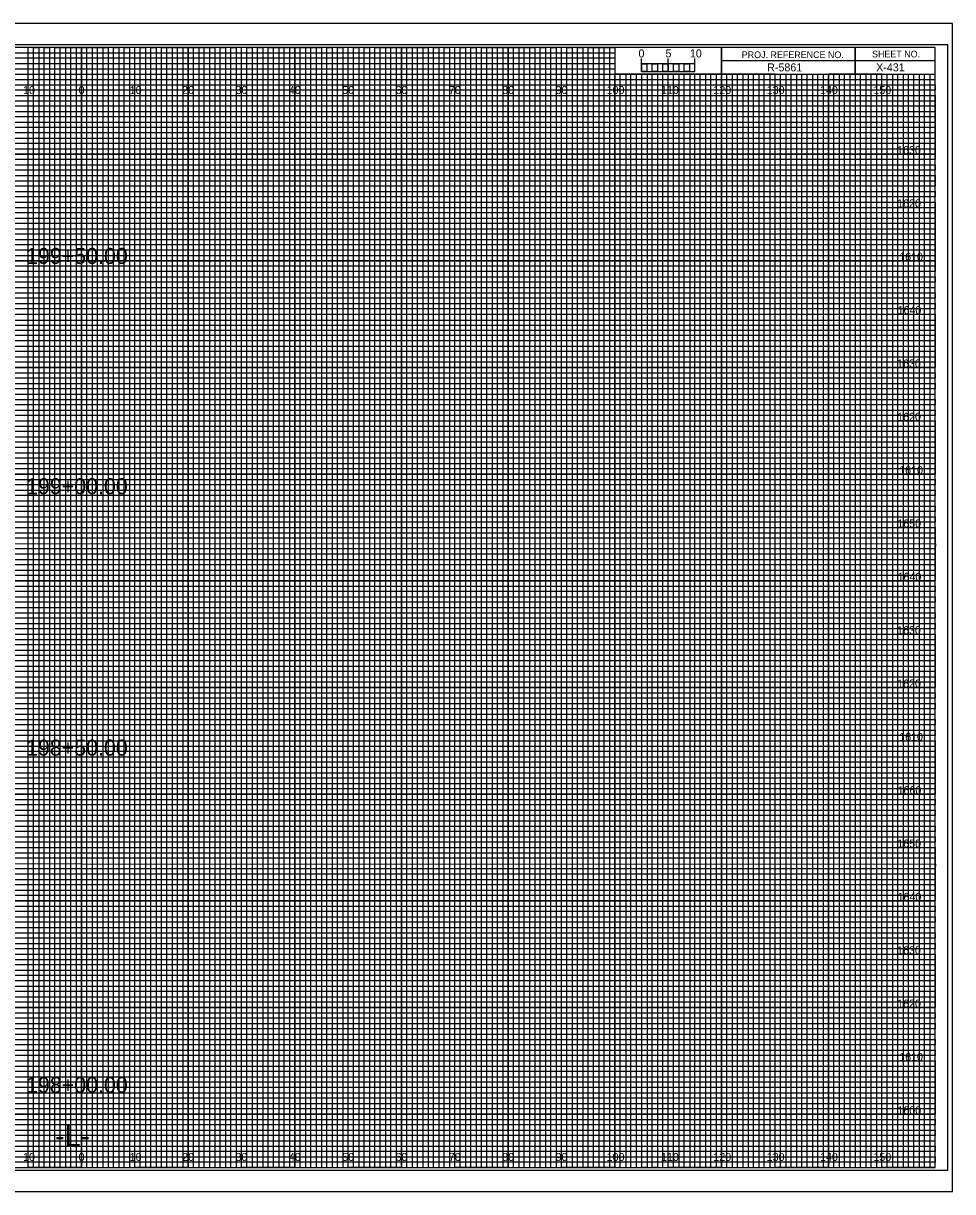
# Model space of a CAD drawing. Extents: x -13 to 323, y -5 to 6154.
# Drawn here: x 149.1 to 323.3, y 5935.5 to 6154.5 of the extents above; entities that cross this region are included whole.
import ezdxf

# ---------------------------------------------------------------- set-up
doc = ezdxf.new("R2010")
doc.units = 0
for name, color, linetype in [('Exist CMT Ground Line', 7, 'Continuous'), ('Prop Horizontal Alignment', 7, 'Continuous'), ('Prop Retaining Wall', 7, 'Continuous'), ('Prop XS Alignment Label', 7, 'Continuous'), ('Prop XS Bar Scale Labels', 7, 'Continuous'), ('Prop XS DDE', 7, 'Continuous'), ('Prop XS DDE Elevations', 7, 'Continuous'), ('Prop XS DDE Slope Text', 7, 'Continuous'), ('Prop XS Earthwork Shape', 7, 'Continuous'), ('Prop XS Elevation Labels', 7, 'Continuous'), ('Prop XS Project Number', 7, 'Continuous'), ('Prop XS Sheet Number', 7, 'Continuous'), ('Prop XS Station Labels', 7, 'Continuous'), ('Raster_Level_0', 7, 'Continuous'), ('Scratch_Level_3', 7, 'Continuous'), ('Sheet Cutting Line CELL', 7, 'Continuous')]:
    doc.layers.add(name, color=color, linetype=linetype)

msp = doc.modelspace()

# ---------------------------------------------------------------- linework, layer by layer
at = {"layer": 'Exist CMT Ground Line'}
for p, q in [((265, 6145.49), (265, 6147.9)), ((265, 6146.9), (265, 6147.9)), ((270, 6145.49), (270, 6147.9)), ((275, 6145.49), (275, 6147.9)), ((275, 6146.9), (275, 6147.9))]:
    msp.add_line(p, q, dxfattribs=at)
for points in [[(275, 6146.9), (265, 6146.9), (265, 6145.49), (275, 6145.49)], [(265, 6146.9), (266, 6146.9), (266, 6145.49), (265, 6145.49)], [(267, 6146.9), (268, 6146.9), (268, 6145.49), (267, 6145.49)], [(269, 6146.9), (270, 6146.9), (270, 6145.49), (269, 6145.49)], [(271, 6146.9), (272, 6146.9), (272, 6145.49), (271, 6145.49)], [(273, 6146.9), (274, 6146.9), (274, 6145.49), (273, 6145.49)]]:
    msp.add_lwpolyline(points, close=True, dxfattribs=at)
at = {"layer": 'Prop Retaining Wall'}
for p, q in [((0, 6149), (260, 6149)), ((260, 6147.98), (0, 6147.98)), ((260, 6149), (260, 6147.98)), ((0, 6147), (260, 6147)), ((260, 6145.89), (0, 6145.89)), ((260, 6147), (260, 6145.89)), ((0, 6144), (320, 6144))]:
    msp.add_line(p, q, dxfattribs=at)
for points in [[(0, 6143), (270, 6143), (320, 6143), (320, 6142), (0, 6142)], [(0, 6141), (320, 6141), (320, 6139), (0, 6139)], [(0, 6138), (320, 6138), (320, 6137), (0, 6136.98)], [(0, 6136), (320, 6136), (320, 6134), (0, 6134)], [(0, 6133), (320, 6133), (320, 6132), (0, 6132)], [(0, 6131), (320, 6131), (320, 6129), (0, 6129)], [(0, 6128), (320, 6128), (320, 6127), (0, 6127)], [(0, 6126), (320, 6126), (320, 6124), (0, 6124)], [(0, 6123), (320, 6123), (320, 6122), (0, 6122)], [(0, 6121), (320, 6121), (320, 6119), (0, 6119)], [(0, 6118), (320, 6118), (320, 6117), (0, 6117)], [(0, 6116), (320, 6116), (320, 6113.95), (320, 6113), (320, 6112), (0, 6112)], [(0, 6114), (320, 6114), (320, 6113), (0, 6113)], [(0, 6111), (320, 6111), (320, 6109), (0, 6109.03)], [(0, 6109.03), (320, 6109), (320, 6108), (0, 6108)], [(0, 6107), (320, 6107), (320, 6106), (0, 6106)], [(0, 6104), (320, 6104), (320, 6103), (0, 6103)], [(0, 6102), (320, 6102), (320, 6101), (0, 6101)], [(-0.07, 6098.89), (320, 6098.89), (320, 6097.88), (-0.07, 6097.88)], [(0, 6097), (320, 6097), (320, 6096), (0, 6096)], [(0, 6094), (320, 6094), (320, 6093), (0, 6093)], [(0, 6092), (320, 6092), (320, 6091), (0, 6091)], [(0, 6089), (320, 6089), (320, 6088), (0, 6088)], [(0, 6087), (320, 6087), (320, 6086), (0, 6086)], [(0, 6084), (320, 6084), (320, 6083), (0, 6083)], [(0, 6082), (320, 6082), (320, 6081), (0, 6081)], [(0, 6079), (320, 6079), (319.99, 6077.98), (0, 6078)], [(0, 6077), (320, 6077), (320, 6076), (0, 6076)], [(0, 6074), (320, 6074), (320, 6073), (0, 6073)], [(0, 6072), (320, 6072), (320, 6071), (0, 6071)], [(0, 6069), (320, 6069), (320, 6068), (0, 6068)], [(0, 6067), (320, 6067), (320, 6066), (0, 6066)], [(0, 6064), (320, 6064), (320, 6063), (0, 6063)], [(0, 6062), (320, 6062), (320, 6061), (0, 6061)], [(0, 6059), (320, 6059), (320, 6058), (0, 6058)], [(0, 6056.99), (320.07, 6056.91), (320, 6056), (0, 6056)], [(0, 6054), (320, 6054), (320, 6053), (0, 6053)], [(0, 6052), (320, 6052), (320, 6051), (0, 6051)], [(0, 6049), (320, 6049), (320, 6048), (0, 6048)], [(0, 6047), (320, 6047), (320, 6046), (0, 6046)], [(0, 6044), (320, 6044), (320, 6043), (0, 6043)], [(0, 6042), (320, 6042), (320, 6041), (0, 6041)], [(0, 6039), (320, 6039), (320, 6038), (0, 6038)], [(0, 6037), (320, 6037), (320, 6036), (0, 6036)], [(0, 6034), (320, 6034), (320, 6033), (0, 6033)], [(0, 6032), (320, 6032), (320, 6031), (0, 6031)], [(0, 6029), (320, 6029), (320, 6028), (0, 6028)], [(0, 6027), (320, 6027), (320, 6026), (0, 6026)], [(0, 6024), (320, 6024), (320, 6023), (0, 6023)], [(0, 6022), (320, 6022), (320, 6021), (0, 6021)], [(0, 6019), (320, 6019), (319.99, 6017.98), (0, 6018)], [(0, 6017), (320, 6017), (320, 6016), (0, 6016)], [(0, 6014), (320, 6014), (320, 6013), (0, 6013)], [(0, 6012), (320, 6012), (320, 6011), (0, 6011)], [(0, 6009), (320, 6009), (320, 6008), (0, 6008)], [(0, 6007), (320, 6007), (320, 6006), (0, 6006)], [(0, 6004), (320, 6004), (320, 6003), (0, 6003)], [(0, 6002), (320, 6002), (320, 6001), (0, 6001)], [(0, 5999), (320, 5999), (320, 5998), (0, 5998)], [(0, 5996.99), (320.07, 5996.91), (320, 5996), (0, 5996)], [(0, 5994), (320, 5994), (320, 5993), (0, 5993)], [(0, 5992), (320, 5992), (320, 5991), (0, 5991)], [(0, 5989), (320, 5989), (320, 5988), (0, 5988)], [(0, 5987), (320, 5987), (320, 5986), (0, 5986)], [(0, 5984), (320, 5984), (320, 5983), (0, 5983)], [(0, 5982), (320, 5982), (320, 5981), (0, 5981)], [(0, 5979), (320, 5979), (320, 5978), (0, 5978)], [(0, 5977), (320, 5977), (320, 5976), (0, 5976)], [(0, 5974), (320, 5974), (320, 5973), (0, 5973)], [(0, 5972), (320, 5972), (320, 5971), (0, 5971)], [(0, 5969), (320, 5969), (320, 5968), (0, 5968)], [(0, 5967), (320, 5967), (320, 5966), (0, 5966)], [(0, 5964), (320, 5964), (320, 5963), (0, 5963)], [(0, 5962), (320, 5962), (320, 5961), (0, 5961)], [(0, 5959), (320, 5959), (320, 5958), (0, 5958)], [(0, 5957), (320, 5957), (320, 5956), (0, 5956)], [(0, 5954), (320, 5954), (320, 5953), (0, 5953)], [(0, 5952), (320, 5952), (320, 5951), (0, 5951)], [(0, 5949), (320, 5949), (320, 5948), (0, 5948)], [(0, 5947), (320, 5947), (320, 5946), (0, 5946)], [(0, 5944), (320, 5944), (320, 5943), (0, 5943)], [(0, 5942), (320, 5942), (320, 5941), (0, 5941)]]:
    msp.add_lwpolyline(points, dxfattribs=at)
at = {"layer": 'Prop XS Alignment Label'}
for p, q in [((305, 6150), (305, 6145)), ((305, 6145), (305, 6150)), ((280, 6147.5), (280, 6145)), ((320, 6147.49), (280, 6147.49)), ((280, 6145), (320, 6145))]:
    msp.add_line(p, q, dxfattribs=at)
for points in [[(320, 6150), (0, 6150), (0, 5940), (320, 5940)], [(280, 6150), (260, 6150), (260, 6145.03), (280, 6145.03)], [(320, 6150), (280, 6150), (280, 6145), (320, 6145)]]:
    msp.add_lwpolyline(points, close=True, dxfattribs=at)
at = {"layer": 'Prop XS DDE'}
msp.add_lwpolyline([(-13.4, 5935.5), (323.3, 5935.5), (323.3, 6154.5), (-13.4, 6154.5)], close=True, dxfattribs=at)
at = {"layer": 'Prop XS DDE Elevations'}
for p, q in [((150, 5940), (150, 6150)), ((160, 5940), (160, 6150)), ((170, 5940), (170, 6150)), ((180, 5940), (180, 6150)), ((190, 5940), (190, 6150)), ((200, 5940), (200, 6150)), ((210, 5940), (210, 6150)), ((220, 5940), (220, 6150)), ((230, 5940), (230, 6150)), ((240, 5940), (240, 6150)), ((250, 5940), (250, 6150)), ((260, 5940), (260, 6144.69)), ((270, 5940), (270, 6144.69)), ((280, 5940), (280, 6144.69)), ((290, 5940), (290, 6144.69)), ((300, 5940), (300, 6144.69)), ((310, 5940), (310, 6144.69)), ((0, 6140), (320, 6140)), ((0, 6130), (320, 6130)), ((0, 6120), (320, 6120)), ((0, 6110), (320, 6110)), ((0, 6100), (320, 6100)), ((0, 6090), (320, 6090)), ((0, 6080), (320, 6080)), ((0, 6070), (320, 6070)), ((0, 6060), (320, 6060)), ((0, 6050), (320, 6050)), ((0, 6040), (320, 6040)), ((0, 6030), (320, 6030)), ((0, 6020), (320, 6020)), ((0, 6010), (320, 6010)), ((0, 6000), (320, 6000)), ((0, 5990), (320, 5990)), ((0, 5980), (320, 5980)), ((0, 5970), (320, 5970)), ((0, 5960), (320, 5960)), ((0, 5950), (320, 5950))]:
    msp.add_line(p, q, dxfattribs=at)
at = {"layer": 'Prop XS DDE Slope Text'}
msp.add_lwpolyline([(-10.8, 5939.5), (322.4, 5939.5), (322.4, 6150.5), (-10.8, 6150.5)], close=True, dxfattribs=at)
at = {"layer": 'Prop XS Earthwork Shape'}
for p, q in [((150, 6150), (140, 6150)), ((150, 5940), (150, 6150)), ((170, 6150), (160, 6150)), ((160, 6150), (160, 5940)), ((170, 5940), (170, 6150)), ((190, 6150), (180, 6150)), ((180, 6150), (180, 5940)), ((190, 5940), (190, 6150)), ((210, 6150), (200, 6150)), ((200, 6150), (200, 5940)), ((210, 5940), (210, 6150)), ((230, 6150), (220, 6150)), ((220, 6150), (220, 5940)), ((230, 5940), (230, 6150)), ((250, 6150), (240, 6150)), ((240, 6150), (240, 5940)), ((250, 5940), (250, 6150)), ((260, 6150), (260, 5940)), ((270, 5940), (270, 6145)), ((290, 6145), (280, 6145)), ((280, 6145), (280, 5940)), ((290, 5940), (290, 6145)), ((310, 6145), (300, 6145)), ((300, 6145), (300, 5940)), ((310, 5940), (310, 6145)), ((160, 5940), (150, 5940)), ((180, 5940), (170, 5940)), ((200, 5940), (190, 5940)), ((220, 5940), (210, 5940)), ((240, 5940), (230, 5940)), ((260, 5940), (250, 5940)), ((280, 5940), (270, 5940)), ((300, 5940), (290, 5940)), ((320, 5940), (310, 5940)), ((320, 5940), (320, 5940))]:
    msp.add_line(p, q, dxfattribs=at)
for points in [[(0, 6140), (320, 6140), (320, 6130), (0, 6130)], [(0, 6120), (320, 6120), (320, 6110), (0, 6110)], [(0, 6100), (320, 6100), (320, 6090), (0, 6090)], [(0, 6080), (320, 6080), (320, 6070), (0, 6070)], [(0, 6060), (320, 6060), (320, 6050), (0, 6050)], [(0, 6040), (320, 6040), (320, 6030), (0, 6030)], [(0, 6020), (320, 6020), (320, 6010), (0, 6010)], [(0, 6000), (320, 6000), (320, 5990), (0, 5990)], [(0, 5980), (320, 5980), (320, 5970), (0, 5970)], [(0, 5960), (320, 5960), (320, 5950), (0, 5950)]]:
    msp.add_lwpolyline(points, dxfattribs=at)
at = {"layer": 'Prop XS Elevation Labels'}
for p, q in [((267, 6145), (266.01, 6145)), ((266.01, 6145), (266.01, 5940)), ((267, 5940), (267, 6145)), ((269, 6145), (268, 6145)), ((268, 6145), (268, 5940)), ((269, 5940), (269, 6145)), ((266.01, 5940), (265, 5940)), ((268, 5940), (267, 5940))]:
    msp.add_line(p, q, dxfattribs=at)
for points in [[(150, 5940), (151, 5940), (151, 6150), (152, 6150), (152, 5940)], [(152, 5940), (153, 5940), (153, 6150), (154, 6150), (154, 5940)], [(155, 5940), (156, 5940), (156, 6150), (157, 6150), (157, 5940)], [(157, 5940), (158, 5940), (158, 6150), (159, 6150), (159, 5940)], [(160, 5940), (161, 5940), (161, 6150), (162, 6150), (162, 5940)], [(162, 5940), (163, 5940), (163, 6150), (164, 6150), (164, 5940)], [(165, 5940), (166, 5940), (166, 6150), (167, 6150), (167, 5940)], [(167, 5940), (168, 5940), (168, 6150), (169, 6150), (169, 5940)], [(170, 5940), (171, 5940), (171, 6150), (172, 6150), (172, 5940)], [(172, 5940), (173, 5940), (173, 6150), (174, 6150), (174, 5940)], [(175, 5940), (176, 5940), (176, 6150), (177, 6150), (177, 5940)], [(177, 5940), (178, 5940), (178, 6150), (179, 6150), (179, 5940)], [(180, 5940), (181, 5940), (181, 6150), (182, 6150), (182, 5940)], [(182, 5940), (183, 5940), (183, 6150), (184, 6150), (184, 5940)], [(185, 5940), (186, 5940), (186, 6150), (187, 6150), (187, 5940)], [(187, 5940), (188, 5940), (188, 6150), (189, 6150), (189, 5940)], [(190, 5940), (191, 5940), (191, 6150), (192, 6150), (192, 5940)], [(192, 5940), (193, 5940), (193, 6150), (194, 6150), (194, 5940)], [(195, 5940), (196, 5940), (196, 6150), (197, 6150), (197, 5940)], [(197, 5940), (198, 5940), (198, 6150), (199, 6150), (199, 5940)], [(200, 5940), (201, 5940), (201, 6150), (202, 6150), (202, 5940)], [(202, 5940), (203, 5940), (203, 6150), (204, 6150), (204, 5940)], [(205, 5940), (206, 5940), (206, 6150), (207, 6150), (207, 5940)], [(207, 5940), (208, 5940), (208, 6150), (209, 6150), (209, 5940)], [(210, 5940), (211, 5940), (211, 6150), (212, 6150), (212, 5940)], [(212, 5940), (213, 5940), (213, 6150), (214, 6150), (214, 5940)], [(215, 5940), (216, 5940), (216, 6150), (217, 6150), (217, 5940)], [(217, 5940), (218, 5940), (218, 6150), (219, 6150), (219, 5940)], [(220, 5940), (221, 5940), (221, 6150), (222, 6150), (222, 5940)], [(222, 5940), (223, 5940), (223, 6150), (224, 6150), (224, 5940)], [(225, 5940), (226, 5940), (226, 6150), (227, 6150), (227, 5940)], [(227, 5940), (228, 5940), (228, 6150), (229, 6150), (229, 5940)], [(230, 5940), (231, 5940), (231, 6150), (232, 6150), (232, 5940)], [(232, 5940), (233, 5940), (233, 6150), (234, 6150), (234, 5940)], [(235, 5940), (236, 5940), (236, 6150), (237, 6150), (237, 5940)], [(237, 5940), (238, 5940), (238, 6150), (239, 6150), (239, 5940)], [(240, 5940), (241, 5940), (241, 6150), (242, 6150), (242, 5940)], [(242, 5940), (243, 5940), (243, 6150), (244, 6150), (244, 5940)], [(245, 5940), (246, 5940), (246, 6150), (247, 6150), (247, 5940)], [(247, 5940), (248, 5940), (248, 6150), (249, 6150), (249, 5940)], [(250, 5940), (251, 5940), (251, 6150), (252, 6150), (252, 5940)], [(252, 5940), (253, 5940), (253, 6150), (254, 6150), (254, 5940)], [(255, 5940), (256, 5940), (256, 6150), (257, 6150), (257, 5940)], [(257, 5940), (258, 5940), (258, 6150), (259, 6150), (259, 5940)], [(260, 5940), (261, 5940), (261, 6145), (262.02, 6145), (262.02, 5940)], [(262, 5940), (263, 5940), (263, 6145), (263.99, 6145), (263.99, 5940)], [(270, 5940), (270.98, 5940), (270.98, 6145), (272, 6145), (272, 5940)], [(272, 5940), (273, 5940), (273, 6145), (274.05, 6145), (274.05, 5940)], [(275, 5940), (276, 5940), (276, 6145), (277, 6145), (277, 5940)], [(277, 5940), (278, 5940), (278, 6145), (279, 6145), (279, 5940)], [(280, 5940), (281, 5940), (281, 6145), (282, 6145), (282, 5940)], [(282, 5940), (283, 5940), (283, 6145), (284, 6145), (284, 5940)], [(285, 5940), (286, 5940), (286, 6145), (287, 6145), (287, 5940)], [(287, 5940), (288, 5940), (288, 6145), (289, 6145), (289, 5940)], [(290, 5940), (291, 5940), (291, 6145), (292, 6145), (292, 5940)], [(292, 5940), (293, 5940), (293, 6145), (294, 6145), (294, 5940)], [(295, 5940), (296, 5940), (296, 6145), (297, 6145), (297, 5940)], [(297, 5940), (298, 5940), (298, 6145), (299, 6145), (299, 5940)], [(300, 5940), (301, 5940), (301, 6145), (302, 6145), (302, 5940)], [(302, 5940), (303, 5940), (303, 6145), (304, 6145), (304, 5940)], [(305, 5940), (306, 5940), (306, 6145), (307, 6145), (307, 5940)], [(307, 5940), (308, 5940), (308, 6145), (309, 6145), (309, 5940)], [(310, 5940), (311, 5940), (311, 6145), (312, 6145), (312, 5940)], [(312, 5940), (313, 5940), (313, 6145), (314, 6145), (314, 5940)], [(315, 5940), (316, 5940), (316, 6145), (317, 6145), (317, 5940)], [(317, 5940), (318, 5940), (318, 6145), (319, 6145), (319, 5940)]]:
    msp.add_lwpolyline(points, dxfattribs=at)
at = {"layer": 'Prop XS Station Labels'}
for points in [[(145, 5940), (155, 5940), (155, 6150), (165, 6150), (165, 5940), (175, 5940), (175, 6150), (185, 6150), (185, 5940), (195, 5940), (195, 6150), (205, 6150), (205, 5940), (215, 5940), (215, 6150), (225, 6150), (225, 5940), (235, 5940), (235, 6150), (245, 6150), (245, 5940), (255, 5940), (255, 6150), (259.93, 6150), (260, 6150), (260, 6145), (264.99, 6145), (264.99, 5940), (275, 5940), (275, 6145), (285, 6145), (285, 5940), (295, 5940), (295, 6145), (305, 6145), (305, 5940), (315, 5940), (315, 6145)], [(0, 6145), (275, 6145)], [(0, 6125), (320, 6125), (320, 6135), (0, 6135)], [(0, 6105), (320, 6105), (320, 6115), (0, 6115)], [(0, 6085), (320, 6085), (320, 6095), (0, 6095)], [(0, 6065), (320, 6065), (320, 6075), (0, 6075)], [(0, 6045), (320, 6045), (320, 6055), (0, 6055)], [(0, 6025), (320, 6025), (320, 6035), (0, 6035)], [(0, 6005), (320, 6005), (320, 6015), (0, 6015)], [(0, 5985), (320, 5985), (320, 5995), (0, 5995)], [(0, 5965), (320, 5965), (320, 5975), (0, 5975)], [(0, 5945), (320, 5945), (320, 5955), (0, 5955)]]:
    msp.add_lwpolyline(points, dxfattribs=at)
at = {"layer": 'Sheet Cutting Line CELL'}
for p, q in [((323.3, 6154.5), (-13.4, 6154.5)), ((-13.4, 5935.5), (323.3, 5935.5))]:
    msp.add_line(p, q, dxfattribs=at)

# ---------------------------------------------------------------- texts
at = {"layer": 'Exist CMT Ground Line'}
msp.add_text('0', height=1.5, dxfattribs=at).set_placement((264.41, 6148.12))
at = {"layer": 'Prop Horizontal Alignment'}
for s, p in [('199+50.00', (149.59, 6109.4)), ('199+00.00', (149.59, 6066.23)), ('198+50.00', (149.59, 6017.23)), ('198+00.00', (149.59, 5954.01))]:
    msp.add_text(s, height=3, dxfattribs=at).set_placement(p)
at = {"layer": 'Prop XS Alignment Label'}
for s, height, p in [('PROJ. REFERENCE NO.', 1.25, (283.77, 6147.99)), ('SHEET NO.', 1.25, (308.19, 6148.12)), ('-L-', 4, (155.06, 5944))]:
    msp.add_text(s, height=height, dxfattribs=at).set_placement(p)
at = {"layer": 'Prop XS Bar Scale Labels'}
for s, p in [('5', (269.47, 6148.12)), ('10', (274.04, 6148.12))]:
    msp.add_text(s, height=1.5, dxfattribs=at).set_placement(p)
at = {"layer": 'Prop XS Project Number'}
msp.add_text('R-5861', height=1.5, dxfattribs=at).set_placement((288.53, 6145.5))
at = {"layer": 'Prop XS Sheet Number'}
msp.add_text('X-431', height=1.5, dxfattribs=at).set_placement((308.96, 6145.51))
at = {"layer": 'Raster_Level_0'}
for s, p in [('10', (149.04, 6141.25)), ('0', (159.45, 6141.25)), ('0', (159.45, 6141.25)), ('10', (169.04, 6141.25)), ('20', (178.86, 6141.25)), ('30', (188.86, 6141.25)), ('40', (198.86, 6141.25)), ('50', (208.86, 6141.25)), ('60', (218.86, 6141.25)), ('70', (228.86, 6141.25)), ('80', (238.86, 6141.25)), ('90', (248.86, 6141.25)), ('100', (258.44, 6141.25)), ('110', (268.62, 6141.25)), ('120', (278.44, 6141.25)), ('130', (288.44, 6141.25)), ('140', (298.44, 6141.25)), ('150', (308.44, 6141.25)), ('10', (149.04, 5941.25)), ('0', (159.45, 5941.25)), ('0', (159.45, 5941.25)), ('10', (169.04, 5941.25)), ('20', (178.86, 5941.25)), ('30', (188.86, 5941.25)), ('40', (198.86, 5941.25)), ('50', (208.86, 5941.25)), ('60', (218.86, 5941.25)), ('70', (228.86, 5941.25)), ('80', (238.86, 5941.25)), ('90', (248.86, 5941.25)), ('100', (258.44, 5941.25)), ('110', (268.62, 5941.25)), ('120', (278.44, 5941.25)), ('130', (288.44, 5941.25)), ('140', (298.44, 5941.25)), ('150', (308.44, 5941.25))]:
    msp.add_text(s, height=1.5, dxfattribs=at).set_placement(p)
at = {"layer": 'Scratch_Level_3'}
for s, p in [('1630', (312.89, 6130)), ('1620', (312.9, 6120)), ('1610', (313.28, 6110)), ('1640', (312.97, 6100)), ('1630', (312.89, 6090)), ('1620', (312.9, 6080)), ('1610', (313.28, 6070)), ('1650', (312.92, 6060)), ('1640', (312.97, 6050)), ('1630', (312.89, 6040)), ('1620', (312.9, 6030)), ('1610', (313.28, 6020)), ('1660', (312.97, 6010)), ('1650', (312.92, 6000)), ('1640', (312.97, 5990)), ('1630', (312.89, 5980)), ('1620', (312.9, 5970)), ('1610', (313.28, 5960)), ('1600', (312.95, 5950))]:
    msp.add_text(s, height=1.5, dxfattribs=at).set_placement(p)

doc.saveas('drawing.dxf')
